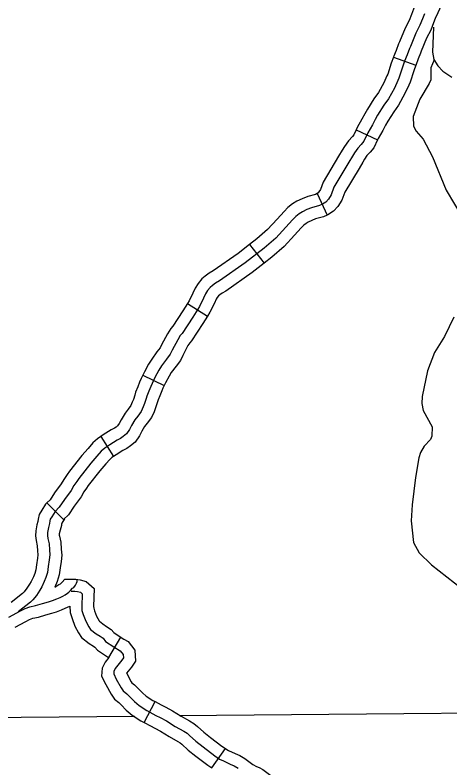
# Model space of a CAD drawing. Extents: x 1377389 to 1380723, y 1168351 to 1170484.
# Drawn here: x 1379336.3 to 1379391.4, y 1169148.4 to 1169243.7 of the extents above; entities that cross this region are included whole.
import ezdxf

# ---------------------------------------------------------------- set-up
doc = ezdxf.new("R2010")
doc.units = 0
doc.layers.add('B_Fill', color=7, linetype='Continuous')

msp = doc.modelspace()

# ---------------------------------------------------------------- linework, layer by layer
at = {"layer": 'B_Fill'}
for p, q in [((1379384.232, 1169238.364), (1379387.059, 1169237.362)), ((1379379.496, 1169229.135), (1379382.217, 1169227.871)), ((1379374.572, 1169221.08), (1379375.841, 1169218.362)), ((1379366.017, 1169214.634), (1379367.86, 1169212.267)), ((1379358.149, 1169207.163), (1379360.693, 1169205.574)), ((1379352.5, 1169198.077), (1379355.201, 1169196.772)), ((1379347.169, 1169190.312), (1379348.812, 1169187.801)), ((1379340.361, 1169181.913), (1379342.484, 1169179.793)), ((1379348.193, 1169162.319), (1379349.726, 1169164.898)), ((1379352.659, 1169154.098), (1379354.047, 1169156.758)), ((1379361.227, 1169148.353), (1379362.962, 1169150.8))]:
    msp.add_line(p, q, dxfattribs=at)
for points in [[(1379387.762, 1169246.499), (1379387.563, 1169246.218), (1379387.306, 1169245.641), (1379387.116, 1169245.213), (1379386.758, 1169244.444), (1379386.494, 1169243.758), (1379386.205, 1169243.001), (1379385.7, 1169242.014), (1379385.002, 1169240.318), (1379384.87, 1169240.027), (1379384.563, 1169239.208), (1379384.25, 1169238.412)], [(1379390.208, 1169244.763), (1379390.183, 1169244.727), (1379390.048, 1169244.423), (1379389.847, 1169243.97), (1379389.521, 1169243.271), (1379389.295, 1169242.685), (1379388.949, 1169241.779), (1379388.427, 1169240.758), (1379387.756, 1169239.127), (1379387.644, 1169238.88), (1379387.364, 1169238.133), (1379387.041, 1169237.314)], [(1379388.139, 1169243.858), (1379387.895, 1169243.222), (1379387.577, 1169242.39), (1379387.064, 1169241.386), (1379386.379, 1169239.723), (1379386.257, 1169239.453), (1379385.964, 1169238.67), (1379385.646, 1169237.863)], [(1379389.294, 1169242.14), (1379389.158, 1169238.988), (1379389.346, 1169238.073), (1379389.85, 1169237.268), (1379390.49, 1169236.567), (1379391.611, 1169235.821)], [(1379385.646, 1169237.863), (1379385.377, 1169237.105), (1379384.912, 1169235.71), (1379384.79, 1169235.392), (1379384.35, 1169234.438), (1379383.592, 1169233.092), (1379383.005, 1169232.26), (1379382.223, 1169231.012), (1379381.905, 1169230.449), (1379381.563, 1169229.789), (1379380.976, 1169228.761), (1379380.487, 1169227.709), (1379380.145, 1169227.317), (1379379.705, 1169226.828), (1379379.29, 1169226.241), (1379379.045, 1169225.825), (1379378.581, 1169225.042), (1379376.698, 1169221.91), (1379376.356, 1169220.907), (1379375.989, 1169220.368), (1379375.672, 1169220.001), (1379375.232, 1169219.732), (1379374.865, 1169219.561), (1379373.863, 1169219.292), (1379373.276, 1169219.047), (1379372.714, 1169218.778), (1379372.298, 1169218.533), (1379371.882, 1169218.191), (1379371.467, 1169217.775), (1379370.611, 1169216.821), (1379369.34, 1169215.45), (1379367.873, 1169214.178), (1379365.453, 1169212.294), (1379362.202, 1169210.018), (1379361.713, 1169209.749), (1379361.321, 1169209.456), (1379361.028, 1169209.211), (1379360.71, 1169208.819), (1379360.441, 1169208.404), (1379360.197, 1169207.841), (1379359.684, 1169206.789), (1379358.828, 1169205.418), (1379357.483, 1169203.363), (1379357.239, 1169203.094), (1379356.921, 1169202.58), (1379356.212, 1169201.259), (1379355.968, 1169200.745), (1379355.503, 1169200.133), (1379354.868, 1169199.253), (1379354.525, 1169198.714), (1379354.036, 1169197.809), (1379353.67, 1169197.05), (1379353.499, 1169196.659), (1379353.279, 1169196.047), (1379353.01, 1169195.436), (1379352.936, 1169195.142), (1379352.716, 1169194.481), (1379352.545, 1169194.065), (1379352.276, 1169193.478), (1379351.861, 1169192.891), (1379351.494, 1169192.426), (1379351.078, 1169191.716), (1379350.81, 1169191.203), (1379350.418, 1169190.64), (1379350.027, 1169190.322), (1379349.685, 1169190.077), (1379349.245, 1169189.857), (1379348.316, 1169189.27), (1379347.68, 1169188.854), (1379347.24, 1169188.462), (1379346.702, 1169187.826), (1379345.92, 1169186.945), (1379344.405, 1169185.012), (1379344.136, 1169184.645), (1379343.769, 1169184.107), (1379343.427, 1169183.495), (1379342.571, 1169182.345), (1379341.935, 1169181.366), (1379341.398, 1169180.828), (1379341.006, 1169180.167), (1379340.786, 1169179.849), (1379340.738, 1169179.629), (1379340.713, 1169179.311), (1379340.566, 1169178.797), (1379340.444, 1169178.186), (1379340.42, 1169177.794), (1379340.469, 1169177.427), (1379340.64, 1169176.718), (1379340.689, 1169175.959), (1379340.738, 1169175.323), (1379340.664, 1169174.711), (1379340.542, 1169173.879), (1379340.444, 1169173.121), (1379340.249, 1169172.485), (1379340.029, 1169171.946), (1379339.711, 1169171.286), (1379339.466, 1169170.845), (1379339.051, 1169170.209), (1379338.586, 1169169.646), (1379338.268, 1169169.328), (1379336.733, 1169168.115)], [(1379384.232, 1169238.364), (1379383.958, 1169237.592), (1379383.5, 1169236.216), (1379383.407, 1169235.975), (1379383.013, 1169235.121), (1379382.323, 1169233.894), (1379381.756, 1169233.091), (1379380.934, 1169231.78), (1379380.586, 1169231.163), (1379380.245, 1169230.506), (1379379.643, 1169229.45), (1379379.496, 1169229.135)], [(1379389.368, 1169238.038), (1379388.961, 1169237), (1379388.948, 1169235.499), (1379388.763, 1169235.033), (1379387.548, 1169233.054), (1379386.72, 1169230.827), (1379386.758, 1169229.628), (1379387.117, 1169228.978), (1379388.007, 1169227.965), (1379389.153, 1169225.739), (1379390.901, 1169221.53), (1379393.027, 1169217.953)], [(1379387.059, 1169237.362), (1379386.795, 1169236.617), (1379386.325, 1169235.204), (1379386.173, 1169234.808), (1379385.687, 1169233.754), (1379384.862, 1169232.289), (1379384.255, 1169231.429), (1379383.512, 1169230.244), (1379383.225, 1169229.735), (1379382.881, 1169229.071), (1379382.31, 1169228.072), (1379382.217, 1169227.871)], [(1379379.496, 1169229.135), (1379379.217, 1169228.535), (1379379.023, 1169228.312), (1379378.531, 1169227.766), (1379378.029, 1169227.055), (1379377.754, 1169226.587), (1379377.293, 1169225.811), (1379375.33, 1169222.546), (1379375.002, 1169221.583), (1379374.799, 1169221.285), (1379374.69, 1169221.159), (1379374.521, 1169221.056), (1379374.572, 1169221.08)], [(1379382.217, 1169227.871), (1379381.758, 1169226.883), (1379381.268, 1169226.322), (1379380.879, 1169225.89), (1379380.551, 1169225.426), (1379380.337, 1169225.062), (1379379.869, 1169224.273), (1379378.066, 1169221.274), (1379377.71, 1169220.23), (1379377.18, 1169219.452), (1379376.653, 1169218.843), (1379375.942, 1169218.409), (1379375.841, 1169218.362)], [(1379374.572, 1169221.08), (1379374.349, 1169220.976), (1379373.377, 1169220.715), (1379372.663, 1169220.417), (1379372.008, 1169220.103), (1379371.435, 1169219.766), (1379370.872, 1169219.302), (1379370.377, 1169218.806), (1379369.503, 1169217.831), (1379368.296, 1169216.53), (1379366.92, 1169215.337), (1379366.017, 1169214.634)], [(1379375.841, 1169218.362), (1379375.381, 1169218.146), (1379374.348, 1169217.869), (1379373.889, 1169217.678), (1379373.419, 1169217.453), (1379373.161, 1169217.301), (1379372.892, 1169217.079), (1379372.556, 1169216.743), (1379371.719, 1169215.81), (1379370.384, 1169214.371), (1379368.826, 1169213.019), (1379367.86, 1169212.267)], [(1379366.017, 1169214.634), (1379364.562, 1169213.501), (1379361.408, 1169211.294), (1379360.897, 1169211.012), (1379360.39, 1169210.632), (1379359.955, 1169210.27), (1379359.495, 1169209.702), (1379359.115, 1169209.114), (1379358.834, 1169208.469), (1379358.37, 1169207.517), (1379358.149, 1169207.163)], [(1379367.86, 1169212.267), (1379366.344, 1169211.087), (1379362.996, 1169208.743), (1379362.529, 1169208.486), (1379362.253, 1169208.279), (1379362.101, 1169208.152), (1379361.926, 1169207.937), (1379361.768, 1169207.693), (1379361.56, 1169207.213), (1379360.997, 1169206.061), (1379360.693, 1169205.574)], [(1379358.149, 1169207.163), (1379357.564, 1169206.226), (1379356.293, 1169204.284), (1379356.036, 1169204), (1379355.621, 1169203.33), (1379354.873, 1169201.936), (1379354.68, 1169201.529), (1379354.298, 1169201.026), (1379353.625, 1169200.095), (1379353.231, 1169199.474), (1379352.701, 1169198.492), (1379352.5, 1169198.077)], [(1379360.693, 1169205.574), (1379360.092, 1169204.611), (1379358.674, 1169202.443), (1379358.442, 1169202.188), (1379358.221, 1169201.83), (1379357.551, 1169200.582), (1379357.256, 1169199.961), (1379356.709, 1169199.241), (1379356.11, 1169198.411), (1379355.82, 1169197.954), (1379355.372, 1169197.126), (1379355.201, 1169196.772)], [(1379391.863, 1169205.429), (1379390.683, 1169202.991), (1379389.411, 1169200.951), (1379388.525, 1169198.642), (1379387.869, 1169195.399), (1379387.837, 1169194.498), (1379388.004, 1169193.622), (1379389.107, 1169191.535), (1379389.104, 1169190.354), (1379388.937, 1169189.949), (1379388.126, 1169189.083), (1379387.672, 1169188.309), (1379387.435, 1169187.601), (1379387.013, 1169185.126), (1379386.584, 1169181.651), (1379386.487, 1169179.647), (1379386.752, 1169176.893), (1379387.472, 1169175.574), (1379389.054, 1169174.082), (1379392.94, 1169171.02)], [(1379352.5, 1169198.077), (1379352.307, 1169197.677), (1379352.104, 1169197.214), (1379351.885, 1169196.604), (1379351.585, 1169195.923), (1379351.495, 1169195.561), (1379351.31, 1169195.004), (1379351.169, 1169194.663), (1379350.971, 1169194.23), (1379350.659, 1169193.789), (1379350.252, 1169193.273), (1379349.766, 1169192.444), (1379349.524, 1169191.981), (1379349.308, 1169191.67), (1379349.117, 1169191.515), (1379348.908, 1169191.366), (1379348.507, 1169191.165), (1379347.504, 1169190.531), (1379347.169, 1169190.312)], [(1379355.201, 1169196.772), (1379355.033, 1169196.423), (1379354.893, 1169196.104), (1379354.673, 1169195.491), (1379354.434, 1169194.948), (1379354.378, 1169194.723), (1379354.123, 1169193.958), (1379353.921, 1169193.467), (1379353.582, 1169192.726), (1379353.063, 1169191.993), (1379352.736, 1169191.578), (1379352.391, 1169190.989), (1379352.095, 1169190.424), (1379351.529, 1169189.61), (1379350.937, 1169189.129), (1379350.461, 1169188.788), (1379349.983, 1169188.549), (1379349.127, 1169188.008), (1379348.812, 1169187.801)], [(1379347.169, 1169190.312), (1379346.766, 1169190.048), (1379346.164, 1169189.512), (1379345.569, 1169188.808), (1379344.768, 1169187.907), (1379343.209, 1169185.918), (1379342.91, 1169185.511), (1379342.492, 1169184.897), (1379342.165, 1169184.312), (1379341.339, 1169183.202), (1379340.763, 1169182.315), (1379340.361, 1169181.913)], [(1379348.812, 1169187.801), (1379348.595, 1169187.659), (1379348.317, 1169187.412), (1379347.836, 1169186.844), (1379347.072, 1169185.983), (1379345.6, 1169184.106), (1379345.361, 1169183.779), (1379345.046, 1169183.317), (1379344.688, 1169182.678), (1379343.803, 1169181.488), (1379343.108, 1169180.418), (1379342.484, 1169179.793)], [(1379340.361, 1169181.913), (1379340.203, 1169181.755), (1379339.743, 1169180.977), (1379339.386, 1169180.461), (1379339.25, 1169179.85), (1379339.229, 1169179.577), (1379339.107, 1169179.151), (1379338.953, 1169178.38), (1379338.914, 1169177.741), (1379338.992, 1169177.151), (1379339.151, 1169176.492), (1379339.192, 1169175.853), (1379339.231, 1169175.355), (1379339.177, 1169174.909), (1379339.056, 1169174.084), (1379338.973, 1169173.439), (1379338.835, 1169172.99), (1379338.657, 1169172.556), (1379338.378, 1169171.975), (1379338.181, 1169171.62), (1379338.172, 1169171.606)], [(1379342.592, 1169179.901), (1379342.27, 1169179.358), (1379342.215, 1169179.278), (1379342.197, 1169179.045), (1379342.025, 1169178.444), (1379341.935, 1169177.991), (1379341.926, 1169177.847), (1379341.945, 1169177.703), (1379342.128, 1169176.943), (1379342.185, 1169176.065), (1379342.244, 1169175.291), (1379342.151, 1169174.513), (1379342.028, 1169173.674), (1379341.916, 1169172.802), (1379341.663, 1169171.979), (1379341.358, 1169171.233)], [(1379335.539, 1169167.445), (1379337.005, 1169168.247), (1379337.602, 1169168.537), (1379338.182, 1169168.742), (1379338.932, 1169168.913), (1379339.802, 1169169.169), (1379340.552, 1169169.374), (1379341.081, 1169169.544), (1379341.609, 1169169.749), (1379342.032, 1169169.945), (1379342.39, 1169170.108), (1379342.68, 1169170.287), (1379342.969, 1169170.466), (1379343.131, 1169170.603), (1379343.37, 1169170.824), (1379343.617, 1169171.115), (1379343.771, 1169171.217), (1379343.976, 1169171.516), (1379344.095, 1169171.755), (1379344.18, 1169171.951), (1379344.214, 1169172.13)], [(1379341.358, 1169171.233), (1379341.891, 1169171.563), (1379342.087, 1169171.684), (1379342.137, 1169171.726), (1379342.285, 1169171.864), (1379342.615, 1169172.251)], [(1379342.615, 1169172.251), (1379344.005, 1169172.251), (1379344.562, 1169172.171), (1379345.339, 1169171.949), (1379346.343, 1169171.055), (1379346.274, 1169168.793), (1379346.285, 1169168.583), (1379346.391, 1169168.263), (1379346.641, 1169167.553), (1379346.962, 1169166.992), (1379347.002, 1169166.927), (1379347.459, 1169166.58), (1379347.92, 1169166.28), (1379348.491, 1169165.899), (1379348.815, 1169165.499), (1379349.643, 1169164.947), (1379350.12, 1169164.664)], [(1379338.172, 1169171.606), (1379337.841, 1169171.099), (1379337.475, 1169170.656), (1379337.269, 1169170.451), (1379335.834, 1169169.316)], [(1379343.424, 1169170.751), (1379343.898, 1169170.751), (1379344.248, 1169170.701), (1379344.598, 1169170.601), (1379344.822, 1169170.401), (1379344.772, 1169168.776), (1379344.797, 1169168.301), (1379344.972, 1169167.777), (1379345.272, 1169166.927), (1379345.671, 1169166.227), (1379345.871, 1169165.902), (1379346.595, 1169165.352), (1379347.095, 1169165.027), (1379347.469, 1169164.778), (1379347.794, 1169164.378), (1379348.843, 1169163.678), (1379349.642, 1169163.203), (1379350.016, 1169162.728), (1379350.041, 1169162.303), (1379349.841, 1169162.003), (1379349.017, 1169160.929), (1379348.843, 1169160.579), (1379348.818, 1169160.254), (1379349.142, 1169159.604), (1379349.767, 1169158.48), (1379350.016, 1169158.105), (1379350.466, 1169157.755), (1379350.815, 1169157.405), (1379351.44, 1169156.755), (1379352.039, 1169156.255), (1379353.013, 1169155.606), (1379354.161, 1169155.006), (1379354.711, 1169154.731), (1379355.485, 1169154.306), (1379356.609, 1169153.606), (1379357.682, 1169153.006), (1379358.107, 1169152.756), (1379358.431, 1169152.482), (1379359.23, 1169151.757), (1379360.129, 1169151.032), (1379361.628, 1169149.907), (1379362.227, 1169149.483), (1379362.701, 1169149.233), (1379363.575, 1169148.833), (1379364.075, 1169148.608), (1379364.574, 1169148.308)], [(1379336.334, 1169166.17), (1379337.693, 1169166.914), (1379338.181, 1169167.151), (1379338.599, 1169167.299), (1379339.311, 1169167.461), (1379340.211, 1169167.726), (1379340.98, 1169167.936), (1379341.583, 1169168.13), (1379342.197, 1169168.368), (1379342.657, 1169168.582), (1379343.266, 1169168.858)], [(1379343.266, 1169168.858), (1379343.31, 1169168.02), (1379343.553, 1169167.29), (1379343.902, 1169166.3), (1379344.381, 1169165.462), (1379344.74, 1169164.877), (1379345.732, 1169164.125), (1379346.269, 1169163.775), (1379346.448, 1169163.656), (1379346.772, 1169163.256), (1379348.043, 1169162.408), (1379348.193, 1169162.319)], [(1379337.666, 1169166.94), (1379337.663, 1169166.938)], [(1379350.12, 1169164.664), (1379350.647, 1169164.351), (1379351.486, 1169163.287), (1379351.568, 1169161.89), (1379351.062, 1169161.13), (1379350.453, 1169160.336), (1379350.47, 1169160.304), (1379351.049, 1169159.261), (1379351.13, 1169159.139), (1379351.461, 1169158.881), (1379351.887, 1169158.455), (1379352.464, 1169157.854), (1379352.938, 1169157.459), (1379353.778, 1169156.898), (1379354.047, 1169156.758)], [(1379348.193, 1169162.319), (1379347.74, 1169161.728), (1379347.369, 1169160.987), (1379347.29, 1169159.955), (1379347.815, 1169158.905), (1379348.484, 1169157.699), (1379348.903, 1169157.071), (1379349.471, 1169156.629), (1379349.744, 1169156.355), (1379350.415, 1169155.656), (1379351.14, 1169155.052), (1379352.247, 1169154.313), (1379352.659, 1169154.098)], [(1379354.047, 1169156.758), (1379354.844, 1169156.341), (1379355.407, 1169156.059), (1379356.243, 1169155.601), (1379357.371, 1169154.898), (1379358.429, 1169154.308), (1379358.978, 1169153.984), (1379359.42, 1169153.61), (1379360.206, 1169152.897), (1379361.051, 1169152.216), (1379362.512, 1169151.119), (1379362.962, 1169150.8)], [(1379317.913, 1169154.63), (1379351.485, 1169154.927)], [(1379357.092, 1169154.976), (1379423.464, 1169155.564)], [(1379352.659, 1169154.098), (1379353.479, 1169153.67), (1379354.014, 1169153.402), (1379354.727, 1169153.011), (1379355.846, 1169152.314), (1379356.936, 1169151.705), (1379357.235, 1169151.529), (1379357.443, 1169151.353), (1379358.255, 1169150.616), (1379359.208, 1169149.848), (1379360.744, 1169148.696), (1379361.227, 1169148.353)], [(1379362.962, 1169150.8), (1379363.014, 1169150.764), (1379363.363, 1169150.579), (1379364.195, 1169150.199), (1379364.771, 1169149.939), (1379365.433, 1169149.542), (1379366.071, 1169149.031), (1379366.443, 1169148.796), (1379366.889, 1169148.543), (1379367.224, 1169148.415), (1379367.685, 1169148.145), (1379368.361, 1169147.666), (1379369.273, 1169146.969), (1379369.873, 1169146.44), (1379370.298, 1169146.142), (1379370.665, 1169145.89), (1379371.328, 1169145.58), (1379371.624, 1169145.454)]]:
    msp.add_lwpolyline(points, dxfattribs=at)

doc.saveas('drawing.dxf')
